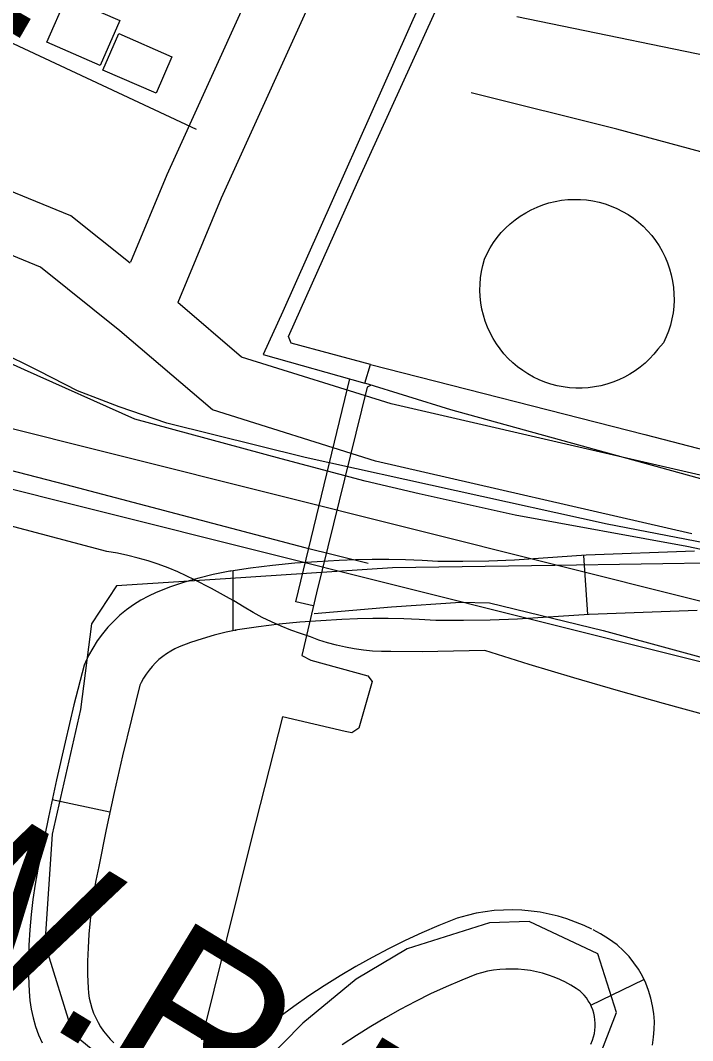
# Model space of a CAD drawing. Extents: x 3677843 to 3715951, y 511991 to 537744.
# Drawn here: x 3710032 to 3710373, y 522887 to 523405 of the extents above; entities that cross this region are included whole.
import ezdxf

# ---------------------------------------------------------------- set-up
doc = ezdxf.new("R2010")
doc.units = 0
for name, color, linetype in [('V-BLDG-OTLN', 7, 'Continuous'), ('V-DOMW-TANK', 7, 'Continuous'), ('V-FLOD-BASE', 7, 'Continuous'), ('V-LEVE-TOET', 7, 'Continuous'), ('V-ROAD-CNTR', 7, 'Continuous'), ('V-SITE-OTLN', 7, 'Continuous'), ('V-SURV-IDEN', 7, 'Continuous'), ('V-SURV-LINE', 7, 'Continuous'), ('V-TOPO-WATR-IDEN', 7, 'Continuous'), ('V-UTIL-LINE', 7, 'Continuous')]:
    doc.layers.add(name, color=color, linetype=linetype)

msp = doc.modelspace()

# ---------------------------------------------------------------- linework, layer by layer
at = {"layer": 'V-BLDG-OTLN'}
for points in [[(3710072.1, 523381.86), (3710045.11, 523393.62), (3710055.06, 523416.44), (3710082.04, 523404.68)], [(3710100.51, 523367.74), (3710073.52, 523379.5), (3710081.58, 523397.98), (3710108.56, 523386.23)]]:
    msp.add_lwpolyline(points, close=True, dxfattribs=at)
at = {"layer": 'V-DOMW-TANK'}
msp.add_lwpolyline([(3710355.26, 523237.82), (3710353.23, 523235.35), (3710351.06, 523233.01), (3710348.74, 523230.81), (3710346.29, 523228.76), (3710343.71, 523226.88), (3710341.02, 523225.16), (3710338.22, 523223.61), (3710335.33, 523222.25), (3710332.36, 523221.07), (3710329.33, 523220.08), (3710326.23, 523219.28), (3710323.09, 523218.69), (3710319.92, 523218.29), (3710316.73, 523218.1), (3710313.54, 523218.11), (3710310.35, 523218.31), (3710307.18, 523218.73), (3710304.04, 523219.34), (3710300.95, 523220.15), (3710297.92, 523221.16), (3710294.96, 523222.35), (3710292.07, 523223.73), (3710289.29, 523225.29), (3710286.6, 523227.02), (3710284.03, 523228.92), (3710281.59, 523230.98), (3710279.28, 523233.19), (3710277.12, 523235.54), (3710275.11, 523238.03), (3710273.26, 523240.63), (3710271.58, 523243.35), (3710270.08, 523246.17), (3710268.76, 523249.08), (3710267.62, 523252.07), (3710266.68, 523255.12), (3710265.93, 523258.23), (3710265.38, 523261.37), (3710265.04, 523264.55), (3710264.89, 523267.74), (3710264.95, 523270.94), (3710265.2, 523274.12), (3710265.67, 523277.28), (3710266.32, 523280.41), (3710267.18, 523283.49), (3710268.54, 523286.4), (3710270.08, 523289.22), (3710271.81, 523291.94), (3710273.7, 523294.54), (3710275.75, 523297.01), (3710277.96, 523299.35), (3710280.31, 523301.54), (3710282.8, 523303.57), (3710285.41, 523305.44), (3710288.14, 523307.14), (3710290.97, 523308.67), (3710293.89, 523310), (3710296.9, 523311.15), (3710299.96, 523312.1), (3710303.09, 523312.86), (3710306.26, 523313.41), (3710309.45, 523313.76), (3710312.66, 523313.91), (3710315.88, 523313.84), (3710319.08, 523313.58), (3710322.26, 523313.1), (3710325.4, 523312.43), (3710328.5, 523311.55), (3710331.53, 523310.48), (3710334.48, 523309.22), (3710337.35, 523307.77), (3710340.12, 523306.14), (3710342.78, 523304.33), (3710345.32, 523302.36), (3710347.73, 523300.23), (3710349.99, 523297.95), (3710352.11, 523295.53), (3710354.07, 523292.98), (3710355.85, 523290.31), (3710357.47, 523287.53), (3710358.9, 523284.65), (3710360.15, 523281.69), (3710361.2, 523278.65), (3710362.06, 523275.55), (3710362.71, 523272.41), (3710363.17, 523269.22), (3710363.41, 523266.02), (3710363.46, 523262.8), (3710363.29, 523259.59), (3710362.92, 523256.4), (3710362.35, 523253.24), (3710361.58, 523250.12), (3710360.61, 523247.05), (3710359.44, 523244.06), (3710358.08, 523241.14)], close=True, dxfattribs=at)
at = {"layer": 'V-FLOD-BASE'}
for points in [[(3709747.39, 523246.55), (3709773.44, 523240.46), (3709911.24, 523206.24), (3710054.73, 523169.2), (3710175.96, 523137.3), (3710208.16, 523129.34)], [(3710180.77, 523103.71), (3710220.04, 523107.12), (3710255.06, 523109.57), (3710269.73, 523109.13), (3710327.5, 523095.07), (3710441.16, 523064.11), (3710516.92, 523048.67), (3710575.16, 523035.56), (3710624.87, 523027.63), (3710661.81, 523018.73), (3710702.54, 523007.47), (3710730.48, 522998.07), (3710749.91, 522988.18), (3710757.97, 522982.52)]]:
    msp.add_lwpolyline(points, dxfattribs=at)
at = {"layer": 'V-LEVE-TOET'}
msp.add_line((3710128.64, 523116.39), (3710119.95, 523120.87), dxfattribs=at)
for points in [[(3710664.64, 523062.67), (3710567.08, 523089.41), (3710497.95, 523106.28), (3710434.39, 523124.2), (3710369.99, 523137.77), (3710282.87, 523153.65), (3710234.1, 523164.42), (3710206.64, 523170.98), (3710164.02, 523182.23), (3710089.67, 523202.41), (3710033.76, 523227.36), (3710019.08, 523233.95), (3710009.6, 523237.24), (3709996.35, 523239.57), (3709986.88, 523240.5), (3709967.47, 523241.4), (3709953.27, 523243.26), (3709925.34, 523247.92), (3709874.67, 523260.11), (3709805.05, 523279.82), (3709774.74, 523288.73), (3709753.42, 523297.2), (3709720.26, 523310.38)], [(3710119.95, 523120.87), (3710111.6, 523124.91), (3710106.64, 523126.93), (3710101.6, 523128.77), (3710096.5, 523130.42), (3710091.35, 523131.91), (3710086.14, 523133.2), (3710080.89, 523134.31), (3710075.6, 523135.24), (3709967.63, 523163.85), (3709862.5, 523190.1), (3709785.79, 523210.27), (3709764, 523217.32), (3709754.05, 523222.02)], [(3710139.58, 523110.3), (3710136.19, 523112.25), (3710128.64, 523116.39)], [(3710380.86, 523051.9), (3710358.03, 523058.06), (3710335.27, 523064.45), (3710312.57, 523071.09), (3710289.95, 523077.96), (3710267.39, 523085.06), (3710251.47, 523084.58), (3710235.53, 523084.38), (3710219.6, 523084.47), (3710214.96, 523084.49), (3710210.34, 523084.71), (3710205.73, 523085.14), (3710201.14, 523085.77), (3710196.59, 523086.6), (3710192.07, 523087.64), (3710187.61, 523088.88), (3710183.21, 523090.31), (3710178.88, 523091.94), (3710173.84, 523093.54), (3710168.87, 523095.32), (3710163.97, 523097.29), (3710159.16, 523099.45), (3710154.42, 523101.79), (3710149.78, 523104.31), (3710145.24, 523107.01), (3710139.91, 523110.11), (3710139.58, 523110.3)]]:
    msp.add_lwpolyline(points, dxfattribs=at)
at = {"layer": 'V-ROAD-CNTR'}
for p, q in [((3710319.62, 523103.28), (3710317.6, 523133.21)), ((3710139.58, 523095.3), (3710139.58, 523125.3)), ((3710077.11, 523002.92), (3710047.78, 523009.21)), ((3710321.14, 522905.07), (3710348.18, 522918.07))]:
    msp.add_line(p, q, dxfattribs=at)
for points in [[(3710208.4, 523551.79), (3710106.05, 523326.42), (3710087.53, 523281.96)], [(3710235.57, 523539.07), (3710133.56, 523314.45), (3710111.52, 523261.53)], [(3710372.43, 523144.14), (3710211.98, 523181.13), (3710129.16, 523207.11), (3710082.11, 523247.18), (3710041.79, 523279.48), (3710016.66, 523289.77), (3709982.81, 523296.76), (3709969.04, 523296.07), (3709948.94, 523290.06), (3709919.26, 523278.98), (3709895.84, 523276.48), (3709861.99, 523280.63), (3709828.3, 523299.69), (3709803.77, 523330.76), (3709801.23, 523356.14), (3709810.06, 523391.21), (3709846.75, 523464.52)], [(3710087.32, 523281.45), (3710057.17, 523305.6), (3710025.45, 523318.59), (3709985.13, 523326.91), (3709963.92, 523325.85), (3709939.39, 523318.52), (3709912.31, 523308.41), (3709896.08, 523306.68), (3709871.56, 523309.68), (3709848.2, 523322.9), (3709832.75, 523342.47), (3709831.6, 523353.91), (3709838.36, 523380.71), (3709874.02, 523451.99)], [(3710622.4, 523117.87), (3710565.06, 523130.51), (3710219.85, 523210.11), (3710143.96, 523233.91), (3710111.52, 523261.53)], [(3710445.17, 523142.76), (3710390.63, 523129.41), (3710302.89, 523128.08), (3710220.59, 523126.88), (3710135.78, 523121.36), (3710080.51, 523117.72), (3710067.71, 523098.49), (3710062.09, 523055.07), (3710047.71, 522991.8), (3710044.03, 522936.12), (3710058.1, 522890.79), (3710083.66, 522869.85)], [(3710373.74, 523135.32), (3710318.83, 523133.29), (3710282.4, 523130.84), (3710269.4, 523130.38), (3710256.29, 523130.16), (3710243.46, 523130.2), (3710235.58, 523130.66), (3710227.13, 523130.98), (3710218.68, 523131.14), (3710210.23, 523131.13), (3710201.79, 523130.96), (3710193.43, 523130.63), (3710182.24, 523130.06), (3710170.96, 523129.22), (3710159.7, 523128.11), (3710148.46, 523126.75), (3710138.5, 523125.3), (3710138.04, 523125.3), (3710129.48, 523123.53), (3710122.19, 523121.72), (3710114.99, 523119.62), (3710107.88, 523117.25), (3710100.63, 523114.5), (3710096.61, 523112.63), (3710092.79, 523110.55), (3710089.1, 523108.23), (3710085.56, 523105.68), (3710082.2, 523102.92), (3710079.02, 523099.95), (3710076.02, 523096.77), (3710073.24, 523093.42), (3710070.68, 523089.91), (3710068.34, 523086.23), (3710066.24, 523082.42), (3710063.96, 523077.59), (3710058.85, 523057.37), (3710054.29, 523038.42), (3710049.97, 523019.4), (3710045.88, 523000.34), (3710042.04, 522981.35), (3710040.52, 522974), (3710039.17, 522966.36), (3710038.04, 522958.68), (3710037.14, 522950.97), (3710036.46, 522943.24), (3710036.01, 522935.49), (3710035.78, 522927.73), (3710035.78, 522919.97), (3710036.02, 522911.95), (3710036.44, 522907.45), (3710037.14, 522902.98), (3710038.12, 522898.58), (3710039.38, 522894.24), (3710040.9, 522889.99), (3710042.69, 522885.84)], [(3710375.26, 523105.35), (3710320.39, 523103.33), (3710283.94, 523100.87), (3710270.18, 523100.39), (3710256.5, 523100.16), (3710242.54, 523100.2), (3710234.13, 523100.69), (3710226.27, 523100.99), (3710218.4, 523101.14), (3710210.55, 523101.14), (3710202.69, 523100.98), (3710194.8, 523100.66), (3710184.12, 523100.11), (3710173.53, 523099.33), (3710162.97, 523098.29), (3710152.43, 523097.01), (3710140.67, 523095.3), (3710141.12, 523095.3), (3710136.14, 523094.27), (3710130, 523092.75), (3710123.93, 523090.98), (3710117.94, 523088.98), (3710112.28, 523086.84), (3710110.12, 523085.83), (3710107.96, 523084.65), (3710105.88, 523083.34), (3710103.89, 523081.91), (3710101.98, 523080.34), (3710100.18, 523078.66), (3710098.5, 523076.88), (3710096.93, 523074.98), (3710095.48, 523072.99), (3710094.15, 523070.92), (3710092.96, 523068.76), (3710092.33, 523067.43), (3710087.97, 523050.19), (3710083.5, 523031.59), (3710079.26, 523012.93), (3710075.25, 522994.22), (3710071.44, 522975.34), (3710069.99, 522968.34), (3710068.79, 522961.57), (3710067.79, 522954.75), (3710066.98, 522947.91), (3710066.38, 522941.06), (3710065.98, 522934.18), (3710065.78, 522927.3), (3710065.78, 522920.41), (3710065.98, 522913.79), (3710066.22, 522911.18), (3710066.63, 522908.58), (3710067.2, 522906.01), (3710067.93, 522903.48), (3710068.82, 522901.01), (3710069.86, 522898.6), (3710071.05, 522896.26), (3710072.39, 522893.99), (3710073.87, 522891.81), (3710075.47, 522889.74), (3710077.21, 522887.77), (3710079.07, 522885.91)], [(3710321.67, 522943.57), (3710317.81, 522945.42), (3710313.5, 522947.22), (3710309.09, 522948.8), (3710304.61, 522950.15), (3710300.07, 522951.27), (3710295.48, 522952.15), (3710290.85, 522952.8), (3710286.19, 522953.2), (3710281.51, 522953.37), (3710276.84, 522953.29), (3710272.17, 522952.98), (3710267.53, 522952.42), (3710262.92, 522951.63), (3710258.35, 522950.6), (3710253.43, 522949.22), (3710244.13, 522945.47), (3710235.49, 522941.74), (3710226.96, 522937.8), (3710218.52, 522933.63), (3710210.19, 522929.26), (3710201.98, 522924.67), (3710193.89, 522919.88), (3710185.92, 522914.88), (3710178.08, 522909.69), (3710170.37, 522904.29), (3710162.82, 522898.72), (3710158.01, 522895), (3710153.27, 522891.04), (3710148.67, 522886.91)], [(3710315.21, 522852.28), (3710334.19, 522901.22), (3710324.74, 522931.05), (3710289.82, 522947.51), (3710269.72, 522946.8), (3710227.92, 522933.53), (3710202.01, 522918.26), (3710175.09, 522895.87), (3710154.75, 522875.29)], [(3710352.45, 522884.81), (3710353.08, 522888.77), (3710353.41, 522892.75), (3710353.44, 522896.76), (3710353.16, 522900.76), (3710352.58, 522904.72), (3710351.71, 522908.62), (3710350.54, 522912.45), (3710349.08, 522916.19), (3710347.35, 522919.8), (3710345.35, 522923.26), (3710343.09, 522926.57), (3710340.59, 522929.7), (3710337.86, 522932.63), (3710334.54, 522935.68), (3710330.12, 522938.71), (3710326.14, 522941.16), (3710322.38, 522943.21)], [(3710308.71, 522916.51), (3710305.53, 522918.04), (3710302.64, 522919.25), (3710299.69, 522920.3), (3710296.69, 522921.21), (3710293.65, 522921.96), (3710290.57, 522922.55), (3710287.47, 522922.98), (3710284.35, 522923.25), (3710281.22, 522923.36), (3710278.1, 522923.31), (3710274.97, 522923.1), (3710271.86, 522922.73), (3710268.77, 522922.2), (3710265.72, 522921.51), (3710263.12, 522920.78), (3710255.68, 522917.78), (3710247.74, 522914.35), (3710239.89, 522910.73), (3710232.14, 522906.9), (3710224.49, 522902.88), (3710216.94, 522898.66), (3710209.5, 522894.26), (3710202.17, 522889.66), (3710194.96, 522884.89)], [(3710321.19, 522885.17), (3710322.07, 522887.33), (3710322.6, 522888.98), (3710323, 522890.66), (3710323.27, 522892.37), (3710323.42, 522894.1), (3710323.43, 522895.83), (3710323.31, 522897.55), (3710323.06, 522899.27), (3710322.68, 522900.96), (3710322.18, 522902.62), (3710321.55, 522904.22), (3710320.8, 522905.79), (3710319.93, 522907.29), (3710318.96, 522908.71), (3710317.88, 522910.07), (3710316.7, 522911.33), (3710315.8, 522912.16), (3710313.78, 522913.55), (3710311.1, 522915.19), (3710308.01, 522916.87)]]:
    msp.add_lwpolyline(points, dxfattribs=at)
at = {"layer": 'V-SITE-OTLN'}
for p, q in [((3710041.11, 523226.73), (3710019.87, 523237.29)), ((3710060.59, 523216.76), (3710041.11, 523226.73)), ((3710072.98, 523212.07), (3710060.59, 523216.76)), ((3710081.83, 523208.56), (3710072.98, 523212.07)), ((3710106.01, 523200.37), (3710081.83, 523208.56)), ((3710176.19, 523182.85), (3710106.01, 523200.37)), ((3710329.52, 523149.03), (3710176.19, 523182.85)), ((3710452.31, 523125.34), (3710329.52, 523149.03))]:
    msp.add_line(p, q, dxfattribs=at)
at = {"layer": 'V-SURV-LINE'}
for points in [[(3709866.5, 523237.92), (3710520.39, 523074.12)], [(3710513.11, 523045.02), (3709859.22, 523208.81)]]:
    msp.add_lwpolyline(points, dxfattribs=at)
at = {"layer": 'V-UTIL-LINE'}
msp.add_line((3709948.16, 523430.35), (3710120.87, 523349.51), dxfattribs=at)
for points in [[(3710494.35, 523980), (3710442.55, 523869.61), (3710383.69, 523743.58), (3710349.86, 523670.51), (3710344.97, 523659.97), (3710341.79, 523653.08), (3710301.78, 523561.18), (3710283.41, 523523.27), (3710234.46, 523412.88), (3710164.79, 523257.01), (3710154.9, 523235.22), (3710206.52, 523220.67), (3710209.34, 523230.14), (3710169.08, 523240.93), (3710167.66, 523244.24), (3710202.96, 523322.89), (3710280.64, 523493.45), (3710332.91, 523604.32), (3710388.92, 523734.6), (3710433.64, 523833.14), (3710483.55, 523943.53)], [(3710471.93, 523815.29), (3710591.42, 523784.71), (3710538.1, 523670.41), (3710495.81, 523573.03), (3710418.15, 523409.16), (3710403.65, 523381.75), (3710283.6, 523406.51)], [(3710466.73, 523313.75), (3710334.41, 523349.55), (3710260.39, 523368.01)], [(3710209.34, 523230.14), (3710348.56, 523194.51), (3710573.03, 523136.36), (3710627.19, 523246.76), (3710643.18, 523288.92), (3710669.7, 523280.94), (3710658.45, 523237.84), (3710785.38, 523195.55), (3710898.11, 523158.43), (3711051.58, 523103.43), (3711101.99, 523084.72)], [(3711098.2, 523077.4), (3710957.35, 523121.19), (3710779.73, 523183.23), (3710639.52, 523234.01), (3710611.27, 523176.21), (3710583.96, 523118.4), (3710427.21, 523158.26), (3710250.09, 523207.05), (3710206.52, 523220.67)], [(3710180.34, 523107.62), (3710171.45, 523109.69), (3710198.93, 523222.81)], [(3710209.74, 523219.67), (3710207.59, 523218.65), (3710181.88, 523114.19), (3710174.46, 523082.45), (3710179.08, 523080.16), (3710207.94, 523072.15), (3710210.25, 523069.27), (3710203.39, 523045.61), (3710199.93, 523043.29), (3710196.47, 523043.86), (3710164.73, 523051.28), (3710148.73, 522988.96), (3710123.59, 522887.38)]]:
    msp.add_lwpolyline(points, dxfattribs=at)

# ---------------------------------------------------------------- texts
at = {"layer": 'V-SURV-IDEN'}
msp.add_text('142+42.0', height=100, rotation=60.0246, dxfattribs=at).set_placement((3709971.01, 523291.19))
at = {"layer": 'V-TOPO-WATR-IDEN'}
msp.add_text('L.W.R.P.', height=83, rotation=328.638, dxfattribs=at).set_placement((3709874.77, 522999.07))

doc.saveas('drawing.dxf')
